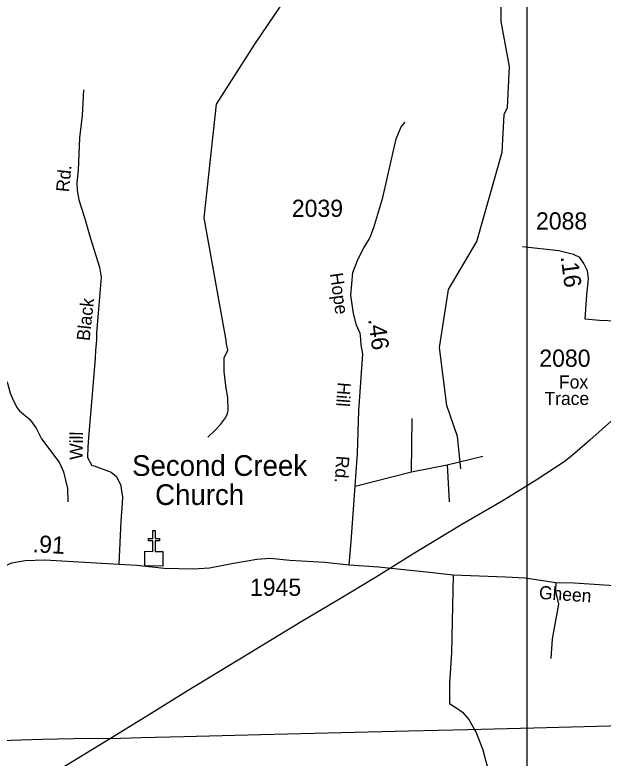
# Model space of a CAD drawing. Extents: x 1473865 to 1648260, y 639067 to 773536.
# Drawn here: x 1546474 to 1550747, y 728401 to 733795 of the extents above; entities that cross this region are included whole.
import ezdxf

# ---------------------------------------------------------------- set-up
doc = ezdxf.new("R2010")
doc.units = 0
for name, color, linetype in [('Exist Cultural Church CELL', 7, 'Continuous'), ('Exist Cultural Church Label', 7, 'Continuous'), ('Exist Hydrographic Misc Water Feature', 7, 'Continuous'), ('Exist Road Non-System Type 51', 7, 'Continuous'), ('Exist Road Non-System Type 51 Label', 7, 'Continuous'), ('Exist Road Secondary Mileage Hundredths English Label', 7, 'Continuous'), ('Exist Road Secondary Type 51 Attributed', 7, 'Continuous'), ('Exist Road Secondary Type 51 Label', 7, 'Continuous'), ('Exist Road Secondary Type 51 Number Label', 7, 'Continuous'), ('Exist Utilities Electrical Transmission Line', 7, 'Continuous'), ('Map Preparation Inset Cut Line', 7, 'Continuous')]:
    doc.layers.add(name, color=color, linetype=linetype)

msp = doc.modelspace()

# ---------------------------------------------------------------- linework, layer by layer
at = {"layer": 'Exist Cultural Church CELL'}
msp.add_lwpolyline([(1547419.5, 729901.6), (1547476.4, 729901.5), (1547476.7, 729977.7), (1547444.7, 729977.8), (1547444.7, 729993.8), (1547476.7, 729993.7), (1547477, 730053.8), (1547493, 730053.7), (1547492.8, 729993.6), (1547524.8, 729993.5), (1547524.7, 729977.5), (1547492.7, 729977.6), (1547492.4, 729901.5), (1547550.1, 729901.1), (1547549.7, 729794.7), (1547419.1, 729795.2)], close=True, dxfattribs=at)
at = {"layer": 'Exist Hydrographic Misc Water Feature'}
for points in [[(1549559.1, 731380.4), (1549561.4, 731394.9), (1549624.1, 731802.5), (1549829.2, 732149.6), (1550014.1, 732799.1), (1550027.1, 733071.3), (1550053.2, 733123.2), (1550066.1, 733421.7), (1550005.1, 733747.9), (1550009.2, 734023.6), (1550056.2, 734390.2), (1550178.2, 734696.3), (1550200.2, 735070), (1550377.2, 735677), (1550423.2, 735984.7)], [(1548561.9, 734214.8), (1548495.9, 733998.9), (1548215.7, 733583.8), (1547935.4, 733146.2), (1547845.7, 732321.6), (1548008.8, 731419.4)], [(1546242.3, 731447.2), (1546300.9, 731340.7), (1546421.3, 731122.3), (1546440.9, 731049.9), (1546456.4, 731009.7), (1546489.6, 730945), (1546509.1, 730920.7), (1546578, 730863.3), (1546599.5, 730836.8), (1546632.6, 730790.2), (1546667.2, 730717.5), (1546780.4, 730571.3), (1546797.8, 730543), (1546826.6, 730478.4), (1546856.2, 730357.8), (1546860.3, 730261.8)], [(1547875.9, 730730.4), (1547932.7, 730783.8), (1547967.5, 730823.1), (1548004.4, 730870.3), (1548019.1, 730901.9), (1548023.6, 730925.9), (1548021.3, 731018.8), (1548009.4, 731085.8), (1547995.3, 731206.3), (1547993.4, 731234.3), (1547993.6, 731306.3), (1548022.1, 731361.7), (1548008.8, 731419.4)], [(1549712.1, 730500.9), (1549690.1, 730734.4), (1549611.1, 730959.2), (1549559.1, 731380.4)]]:
    msp.add_lwpolyline(points, dxfattribs=at)
at = {"layer": 'Exist Road Non-System Type 51'}
for points in [[(1546972.7, 733251.6), (1546962.4, 733065.7), (1546944.1, 732903.8), (1546933.1, 732667.9), (1546923.9, 732578), (1546927.1, 732519.9), (1546938.2, 732453.9), (1546980.6, 732325.3), (1547024.6, 732172.6), (1547089.8, 731963.7), (1547100.9, 731891.5), (1547080.5, 731629.3), (1547067.8, 731488.6), (1547066.8, 731430.7), (1547059.6, 731361.7), (1547056.7, 731302.4), (1547033.3, 731010.3), (1547011.6, 730757.9), (1547003.9, 730660.1), (1547001.4, 730583), (1547033.5, 730525.1), (1547050.3, 730521.7), (1547174.9, 730475.2), (1547212.5, 730444.4), (1547243, 730379.7), (1547250, 730338.2), (1547255.9, 730297.4), (1547253, 730251.7), (1547244.8, 730119.8), (1547228.4, 729808.7)], [(1549053.5, 732181.3), (1549081, 732252.5), (1549145.9, 732469.7), (1549243.3, 732896.3), (1549280.5, 732981.8), (1549309, 733017.4)], [(1549354.1, 730477.9), (1549359.2, 730866.1)], [(1549613.8, 730529), (1549873.4, 730593.3)], [(1549354.1, 730477.9), (1549613.8, 730529)], [(1549613.8, 730529), (1549629.2, 730261.4)], [(1548945.4, 730375), (1549354.1, 730477.9)], [(1549657.9, 729730.3), (1549645.1, 729165.3), (1549630.7, 728944.2), (1549630.7, 728797.8), (1549685.2, 728763.3), (1549725.1, 728734.4), (1549770.2, 728681.7), (1549824.5, 728586.5), (1549872.4, 728459.7), (1549940.1, 728204.4), (1549976.2, 728103.6), (1550028.8, 728010.7)], [(1550403, 729675.2), (1550400, 729613.2), (1550422.5, 729518.7), (1550376.1, 729265.5), (1550367.6, 729123.4)]]:
    msp.add_lwpolyline(points, dxfattribs=at)
at = {"layer": 'Exist Road Secondary Type 51 Attributed'}
for points in [[(1548902.4, 729804.5), (1548916.9, 729974), (1548945.4, 730375), (1548962.9, 730614.8), (1548973.3, 730921.7), (1549001.3, 731335.6), (1548989.8, 731401.3), (1548985, 731466.9), (1548981.1, 731483.7), (1548955.8, 731542), (1548933, 731628.3), (1548914.6, 731760.8), (1548928.1, 731925), (1548966.6, 732024.5), (1549009.9, 732103.2), (1549047.9, 732166.9), (1549053.5, 732181.3)], [(1550616.8, 731587.6), (1550628, 731763.5), (1550639.3, 731878.8), (1550632.2, 731936.5), (1550605.5, 731991.4), (1550577.4, 732033.6), (1550531, 732056.1), (1550424.1, 732082.8), (1550161.1, 732110.9)], [(1551518.3, 731945.6), (1551424.1, 731900.6), (1551255.3, 731817.6), (1551183.6, 731761.3), (1551096.4, 731677.6), (1551041.5, 731631.2), (1550961.3, 731593.2), (1550895.2, 731577.7), (1550841.8, 731572.1), (1550720.8, 731577.7), (1550616.8, 731587.6)], [(1548902.4, 729804.5), (1549114.9, 729789.7), (1549464.3, 729753.6), (1549657.9, 729730.3), (1550037.6, 729715.6), (1550180.8, 729708.3), (1550403, 729675.2), (1550537, 729672.9), (1550972.3, 729644), (1551180, 729690.7), (1551754.7, 729846.8), (1552051.8, 729865.7), (1552586.3, 729896.6), (1553000.2, 729900.4)], [(1545492, 728231.2), (1545818.6, 728794.3), (1545915.1, 728978.4), (1546150.6, 729552.8), (1546185.6, 729620.1), (1546281.4, 729718.6), (1546394.5, 729790.6), (1546453.1, 729817.6), (1546549.3, 729836.1), (1546693, 729840.1), (1547228.4, 729808.7), (1547359.4, 729800.8), (1547559.8, 729778.9), (1547772.9, 729775.3), (1547887.3, 729782.6), (1548062.2, 729815.4), (1548231.6, 729844.6), (1548328.1, 729851.9), (1548471.5, 729836.7), (1548725.3, 729822.4), (1548902.4, 729804.5)]]:
    msp.add_lwpolyline(points, dxfattribs=at)
at = {"layer": 'Exist Utilities Electrical Transmission Line'}
for points in [[(1550808.1, 730849), (1550649.6, 730709.6), (1550522.7, 730597.1), (1550464.1, 730551.6), (1550260.7, 730417.9), (1550014.2, 730266.4), (1549719.2, 730097.2), (1549363.4, 729881.3), (1549092.7, 729711.9), (1548819.8, 729546.5), (1548553.1, 729389), (1548177.1, 729159.3), (1547720.5, 728885), (1547463.7, 728723.5), (1547168.5, 728542.3)], [(1547168.5, 728542.3), (1547394.8, 728550.6), (1547700.9, 728557.2), (1548257.2, 728571.6), (1548845.6, 728587.5), (1549331.9, 728599.1), (1549764.1, 728607.6), (1550242.4, 728619.3), (1550790.8, 728633.9), (1551309, 728643), (1551697.2, 728654.2), (1552067.6, 728661.9), (1552353.6, 728666.9), (1552675.8, 728675.4), (1552882, 728681.9), (1553066.1, 728684.5), (1553336.3, 728693.9), (1553706.3, 728695.6), (1554166.6, 728711.7), (1554533, 728719.3), (1554784.9, 728719.1), (1554969.1, 728725.7)], [(1540841, 728399.6), (1541005, 728404.7), (1541277.2, 728410), (1541657.5, 728423.5), (1542089.6, 728428), (1542379.9, 728432.9), (1542740, 728442.9), (1543220.5, 728460.6), (1543586.5, 728466.2), (1544012.8, 728476.8), (1544202.8, 728471.6), (1544563.1, 728487.3), (1545049.4, 728500.9), (1545465.8, 728509.7), (1545847.8, 728513.2), (1546292.1, 728525.4), (1546670.4, 728539), (1547014.5, 728545), (1547168.5, 728542.3)], [(1547168.5, 728542.3), (1546764.3, 728295.2)]]:
    msp.add_lwpolyline(points, dxfattribs=at)
at = {"layer": 'Map Preparation Inset Cut Line'}
msp.add_lwpolyline([(1569802.7, 722115.9), (1550195.5, 722115.9), (1550195.5, 737846.4), (1569802.7, 737846.4), (1569802.7, 722115.9)], dxfattribs=at)

# ---------------------------------------------------------------- texts
at = {"layer": 'Exist Cultural Church Label'}
for s, p in [('Second Creek ', (1547325.7, 730449.2)), ('   Church', (1547325.7, 730238.1))]:
    msp.add_text(s, height=150, dxfattribs=at).set_placement(p)
at = {"layer": 'Exist Road Non-System Type 51 Label'}
for s, rotation, p in [('Rd.', 84.1422, (1546867, 732505.6)), ('Black', 83.7229, (1547016.7, 731425.5)), ('Will', 88.9417, (1546966.3, 730564.4))]:
    msp.add_text(s, height=95, rotation=rotation, dxfattribs=at).set_placement(p)
at = {"layer": 'Exist Road Secondary Mileage Hundredths English Label'}
for s, rotation, p in [('.16', 277.3459, (1550437.7, 732039.9)), ('.46', 277.6238, (1549039.6, 731586)), ('.91', 356.6413, (1546601.4, 729895.7))]:
    msp.add_text(s, height=125, rotation=rotation, dxfattribs=at).set_placement(p)
at = {"layer": 'Exist Road Secondary Type 51 Label'}
for s, rotation, p in [('Hope', 277.8814, (1548762, 731917.1)), ('Hill', 265.6849, (1548820.3, 731131.3)), ('Rd.', 266.2295, (1548809.7, 730597.3)), ('Gheen', 355.9664, (1550277.9, 729556.8))]:
    msp.add_text(s, height=95, rotation=rotation, dxfattribs=at).set_placement(p)
for s, p in [('Fox', (1550426, 731083.4)), ('Trace', (1550320.3, 730963.8))]:
    msp.add_text(s, height=95, dxfattribs=at).set_placement(p)
at = {"layer": 'Exist Road Secondary Type 51 Number Label'}
for s, p in [('2039', (1548485.9, 732328.7)), ('2088', (1550258.9, 732237.2)), ('2080', (1550283, 731241)), ('1945', (1548181.8, 729578.5))]:
    msp.add_text(s, height=125, dxfattribs=at).set_placement(p)

doc.saveas('drawing.dxf')
